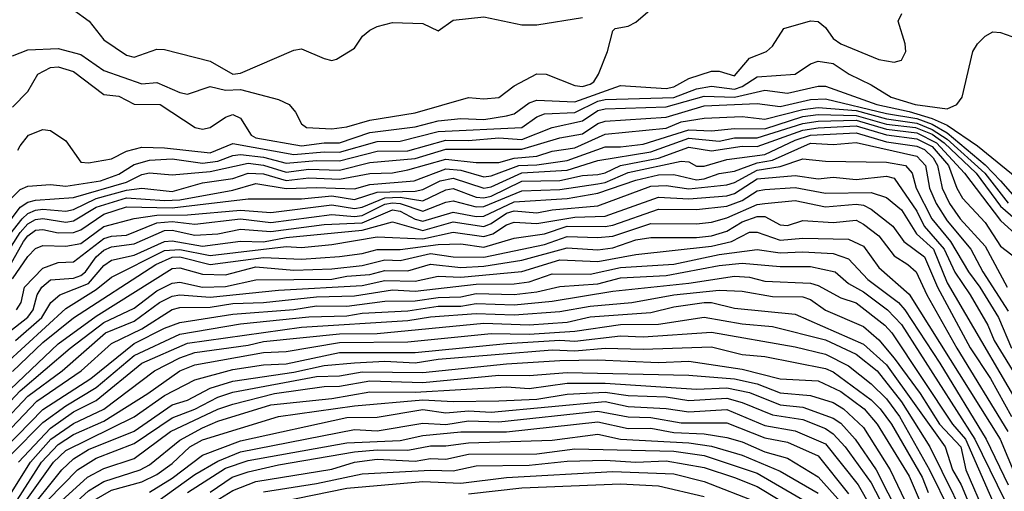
# Model space of a CAD drawing. Header units: metres. Extents: x -51132 to -49532, y -231222 to -229437.
# Tile 632 of 656: x -49701 to -49636, y -230152 to -230121. Entities that reach past the tile are written whole.
import ezdxf

# ---------------------------------------------------------------- set-up
doc = ezdxf.new("R2010")
doc.units = ezdxf.units.M
for name, color, linetype in [('CONTOUR_HALF', 8, 'Continuous'), ('CONTOUR_INDEX', 1, 'Continuous'), ('CONTOUR_INTER', 3, 'Continuous')]:
    doc.layers.add(name, color=color, linetype=linetype)

msp = doc.modelspace()

# ---------------------------------------------------------------- linework, layer by layer
at = {"layer": 'CONTOUR_HALF'}
for points, elevation in [([(-49701.58, -230126.432), (-49700.58, -230125.402), (-49699.919, -230124.259), (-49699.08, -230123.807), (-49698.58, -230123.761), (-49697.58, -230124.075), (-49695.58, -230125.595), (-49694.58, -230125.71), (-49693.58, -230126.216), (-49691.859, -230126.259), (-49689.576, -230127.759), (-49689.08, -230127.88), (-49688.58, -230127.768), (-49687.58, -230127.088), (-49687.08, -230126.913), (-49686.58, -230127.142), (-49685.884, -230128.259), (-49685.58, -230128.436), (-49682.58, -230128.977), (-49681.08, -230128.766), (-49680.08, -230128.768), (-49678.08, -230128.096), (-49675.08, -230127.721), (-49673.58, -230127.315), (-49672.08, -230127.16), (-49670.58, -230127.224), (-49669.08, -230126.99), (-49668.58, -230126.866), (-49667.58, -230126.14), (-49667.08, -230125.969), (-49664.58, -230126.064), (-49661.58, -230125.004), (-49658.58, -230125.202), (-49658.08, -230125.077), (-49657.08, -230124.529), (-49655.58, -230124.065), (-49655.08, -230124.05), (-49654.08, -230124.353), (-49653.08, -230123.206), (-49651.977, -230122.759), (-49651.58, -230122.418), (-49650.822, -230121.259), (-49649.08, -230120.74), (-49648.58, -230120.782), (-49648.08, -230121.182), (-49647.58, -230121.91), (-49647.08, -230122.264), (-49644.58, -230123.289), (-49643.58, -230123.469), (-49643.08, -230123.344), (-49642.808, -230122.759), (-49642.84, -230122.259), (-49643.316, -230120.759), (-49643.06, -230120.259)], 27.5), ([(-49697.58, -230120.025), (-49696.536, -230120.759), (-49695.58, -230122.003), (-49694.08, -230123.012), (-49693.58, -230123.135), (-49692.08, -230122.618), (-49691.58, -230122.631), (-49688.58, -230123.404), (-49687.08, -230124.245), (-49686.58, -230124.181), (-49683.08, -230122.685), (-49682.58, -230122.592), (-49681.08, -230123.22), (-49680.58, -230123.353), (-49680.269, -230123.259), (-49679.08, -230122.555), (-49678.553, -230121.759), (-49678.08, -230121.364), (-49677.58, -230121.109), (-49676.58, -230120.867), (-49674.58, -230120.93), (-49673.58, -230121.404), (-49672.58, -230120.707), (-49670.58, -230120.481), (-49668.08, -230121.02), (-49667.08, -230121.017), (-49664.08, -230120.526)], 26.5), ([(-49702.08, -230132.854), (-49701.08, -230131.848), (-49700.58, -230131.622), (-49699.08, -230131.512), (-49698.08, -230131.619), (-49695.806, -230131.259), (-49694.58, -230130.839), (-49693.58, -230130.196), (-49692.58, -230129.899), (-49691.08, -230129.83), (-49689.08, -230130.112), (-49688.08, -230129.974), (-49687.08, -230129.595), (-49686.58, -230129.532), (-49685.08, -230129.703), (-49683.58, -230130.095), (-49681.58, -230129.929), (-49680.08, -230129.962), (-49677.58, -230129.319), (-49675.58, -230129.297), (-49673.08, -230128.594), (-49671.58, -230128.613), (-49669.58, -230128.433), (-49668.08, -230128.558), (-49666.08, -230127.758), (-49664.08, -230127.313), (-49663.08, -230126.641), (-49662.58, -230126.524), (-49658.58, -230126.406), (-49656.08, -230125.699), (-49654.08, -230125.756), (-49652.08, -230125.308), (-49650.58, -230125.514), (-49648.58, -230125.036), (-49648.08, -230125.05), (-49644.703, -230126.259), (-49642.58, -230126.702), (-49641.08, -230127.164), (-49640.08, -230127.612), (-49638.08, -230128.959), (-49635.255, -230131.259)], 28.5), ([(-49703.08, -230136.435), (-49700.956, -230133.759), (-49700.58, -230133.414), (-49700.08, -230133.186), (-49699.58, -230133.126), (-49698.08, -230133.272), (-49697.58, -230133.157), (-49696.08, -230132.428), (-49694.08, -230131.892), (-49693.08, -230131.744), (-49691.08, -230131.961), (-49689.08, -230131.401), (-49687.08, -230131.112), (-49686.08, -230130.753), (-49685.08, -230130.797), (-49683.58, -230131.243), (-49682.08, -230131.077), (-49680.08, -230131.16), (-49678.08, -230130.791), (-49676.58, -230130.737), (-49675.58, -230130.55), (-49673.08, -230129.832), (-49671.08, -230130.059), (-49669.58, -230130.053), (-49668.58, -230129.775), (-49667.08, -230129.65), (-49666.08, -230129.324), (-49664.58, -230129.098), (-49662.58, -230128.208), (-49658.58, -230127.799), (-49657.58, -230127.397), (-49656.08, -230127.156), (-49653.58, -230127.032), (-49652.08, -230127.211), (-49649.58, -230126.567), (-49648.58, -230126.441), (-49646.08, -230126.646), (-49644.08, -230127.2), (-49642.08, -230127.484), (-49641.08, -230127.889), (-49640.08, -230128.519), (-49637.607, -230130.759), (-49636.08, -230132.74)], 29.5), ([(-49702.58, -230138.27), (-49700.859, -230135.259), (-49700.58, -230134.876), (-49700.08, -230134.519), (-49699.58, -230134.465), (-49698.58, -230134.691), (-49697.58, -230134.662), (-49697.08, -230134.489), (-49695.58, -230133.458), (-49694.08, -230132.985), (-49691.08, -230133.042), (-49686.08, -230132.449), (-49682.58, -230132.452), (-49680.58, -230132.263), (-49679.08, -230132.485), (-49677.58, -230132.01), (-49675.08, -230131.949), (-49674.58, -230131.84), (-49673.446, -230131.259), (-49672.58, -230131.103), (-49670.58, -230131.76), (-49670.08, -230131.669), (-49668.08, -230130.733), (-49665.08, -230130.563), (-49663.08, -230129.938), (-49659.58, -230129.37), (-49657.08, -230128.465), (-49655.08, -230128.65), (-49654.08, -230128.445), (-49652.58, -230128.435), (-49649.58, -230127.497), (-49648.58, -230127.354), (-49646.08, -230127.278), (-49644.08, -230127.877), (-49642.08, -230128.108), (-49640.787, -230128.759), (-49638.934, -230130.759), (-49636.58, -230133.867), (-49635.08, -230135.24)], 30.5), ([(-49701.328, -230139.759), (-49701.022, -230139.259), (-49700.796, -230138.259), (-49699.58, -230137.018), (-49698.58, -230136.637), (-49697.58, -230136.584), (-49695.58, -230135.065), (-49695.08, -230134.903), (-49694.08, -230134.844), (-49692.08, -230134.032), (-49691.08, -230133.949), (-49689.58, -230134.113), (-49686.58, -230133.762), (-49684.58, -230134.001), (-49680.58, -230133.473), (-49679.08, -230133.609), (-49678.58, -230133.545), (-49677.08, -230132.792), (-49676.58, -230132.708), (-49676.08, -230132.755), (-49674.58, -230133.264), (-49673.08, -230132.664), (-49672.58, -230132.584), (-49671.08, -230132.984), (-49670.58, -230132.962), (-49668.08, -230131.915), (-49665.58, -230131.833), (-49663.08, -230131.466), (-49662.58, -230131.372), (-49661.08, -230130.711), (-49657.58, -230129.971), (-49657.08, -230130.017), (-49656.58, -230130.306), (-49656.08, -230130.313), (-49654.58, -230129.874), (-49652.08, -230129.528), (-49650.08, -230128.598), (-49649.08, -230128.27), (-49646.08, -230128.101), (-49644.08, -230128.697), (-49642.08, -230128.983), (-49641.58, -230129.217), (-49641.015, -230129.759), (-49640.73, -230130.259), (-49640.416, -230131.759), (-49639.924, -230132.759), (-49639.222, -230133.759), (-49637.58, -230135.554), (-49636.129, -230138.259)], 31.5), ([(-49701.383, -230141.759), (-49699.66, -230140.259), (-49699.066, -230139.259), (-49698.476, -230138.759), (-49696.58, -230138.013), (-49695.58, -230136.839), (-49695.08, -230136.48), (-49693.58, -230136.165), (-49691.58, -230135.264), (-49691.08, -230135.205), (-49689.08, -230135.564), (-49686.58, -230135.243), (-49685.08, -230135.276), (-49683.58, -230134.996), (-49678.58, -230134.51), (-49676.58, -230133.969), (-49674.58, -230134.541), (-49672.58, -230133.965), (-49670.58, -230134.261), (-49670.08, -230134.075), (-49669.08, -230133.398), (-49668.58, -230133.243), (-49667.08, -230133.367), (-49666.08, -230133.17), (-49663.08, -230132.902), (-49659.58, -230131.625), (-49658.58, -230131.572), (-49657.08, -230131.787), (-49654.58, -230131.531), (-49654.08, -230131.379), (-49652.58, -230130.565), (-49651.08, -230130.329), (-49649.58, -230129.81), (-49648.08, -230129.969), (-49644.08, -230130.042), (-49642.821, -230130.259), (-49642.376, -230130.759), (-49642.133, -230131.759), (-49641.085, -230133.759), (-49639.858, -230135.259), (-49638.689, -230137.259), (-49637.927, -230138.259), (-49636.709, -230140.259), (-49635.857, -230142.259)], 32.5), ([(-49701.58, -230143.798), (-49699.58, -230141.89), (-49697.58, -230140.268), (-49692.161, -230136.759), (-49691.08, -230136.279), (-49690.58, -230136.275), (-49688.58, -230136.761), (-49685.08, -230136.312), (-49682.58, -230136.421), (-49680.08, -230136.237), (-49678.58, -230136.056), (-49677.58, -230135.782), (-49676.08, -230135.788), (-49673.58, -230135.458), (-49672.08, -230135.405), (-49670.58, -230135.628), (-49668.58, -230135.046), (-49666.58, -230134.743), (-49665.08, -230134.239), (-49662.58, -230134.268), (-49662.08, -230134.175), (-49659.08, -230133.14), (-49656.58, -230133.147), (-49654.58, -230132.931), (-49653.58, -230132.563), (-49652.58, -230131.924), (-49652.08, -230131.847), (-49650.08, -230131.714), (-49648.08, -230132.069), (-49645.08, -230132.038), (-49644.08, -230132.363), (-49643.08, -230133.182), (-49642.098, -230134.759), (-49640.992, -230135.759), (-49640.08, -230137.965), (-49634.369, -230147.759)], 33.5), ([(-49702.693, -230146.759), (-49701.08, -230145.085), (-49697.787, -230142.259), (-49695.58, -230140.583), (-49693.58, -230139.65), (-49692.08, -230138.503), (-49691.08, -230138), (-49690.58, -230137.94), (-49689.08, -230138.25), (-49687.58, -230138.217), (-49685.58, -230137.781), (-49680.58, -230137.737), (-49679.58, -230137.53), (-49678.08, -230137.427), (-49677.08, -230137.154), (-49675.58, -230137.181), (-49674.08, -230136.752), (-49672.08, -230136.964), (-49670.58, -230136.87), (-49668.08, -230136.48), (-49665.08, -230135.675), (-49663.08, -230135.806), (-49662.08, -230135.681), (-49660.58, -230135.149), (-49659.58, -230134.986), (-49656.58, -230134.991), (-49655.58, -230134.882), (-49654.58, -230134.569), (-49653.58, -230133.974), (-49652.58, -230133.605), (-49652.08, -230133.613), (-49651.08, -230134.17), (-49650.58, -230134.213), (-49649.58, -230133.877), (-49647.58, -230134.016), (-49646.08, -230133.864), (-49645.58, -230134.106), (-49644.58, -230134.889), (-49643.58, -230136.206), (-49642.669, -230136.759), (-49642.129, -230137.259), (-49641.422, -230138.759), (-49639.443, -230142.259), (-49636.096, -230147.759)], 34.5), ([(-49702.08, -230147.973), (-49699.979, -230145.759), (-49697.062, -230143.759), (-49695.08, -230141.971), (-49693.08, -230141.001), (-49691.08, -230139.726), (-49690.58, -230139.596), (-49688.58, -230139.577), (-49687.08, -230139.337), (-49685.08, -230139.261), (-49681.58, -230138.902), (-49679.08, -230138.82), (-49676.58, -230138.445), (-49675.08, -230138.533), (-49671.08, -230138.061), (-49668.58, -230138.035), (-49667.58, -230137.904), (-49666.08, -230137.392), (-49663.58, -230137.405), (-49661.58, -230136.956), (-49658.08, -230136.741), (-49655.08, -230136.12), (-49652.58, -230135.772), (-49651.08, -230136.008), (-49649.58, -230135.941), (-49647.58, -230136.048), (-49646.58, -230136.395), (-49645.314, -230137.759), (-49643.29, -230139.259), (-49642.862, -230139.759), (-49640.565, -230143.259), (-49637.518, -230148.259), (-49636.08, -230151.261)], 35.5), ([(-49701.664, -230149.259), (-49699.58, -230147.159), (-49698.08, -230146.067), (-49696.08, -230144.847), (-49693.58, -230142.749), (-49690.58, -230141.345), (-49686.58, -230140.668), (-49682.08, -230140.202), (-49679.58, -230140.148), (-49678.58, -230139.962), (-49675.58, -230139.825), (-49673.58, -230139.512), (-49672.08, -230139.5), (-49671.08, -230139.338), (-49668.58, -230139.41), (-49666.08, -230139.183), (-49662.08, -230138.528), (-49657.08, -230137.996), (-49654.08, -230137.528), (-49653.08, -230137.61), (-49652.08, -230137.86), (-49649.08, -230138.007), (-49648.58, -230138.144), (-49647.08, -230138.954), (-49646.08, -230139.297), (-49644.183, -230140.759), (-49643.731, -230141.259), (-49639.743, -230147.259), (-49638.875, -230148.259), (-49636.46, -230153.759)], 36.5), ([(-49701.642, -230151.759), (-49700.391, -230149.759), (-49699.056, -230148.259), (-49697.58, -230147.218), (-49695.58, -230146.271), (-49692.246, -230143.759), (-49690.58, -230142.906), (-49689.58, -230142.551), (-49686.08, -230142.073), (-49685.08, -230141.832), (-49680.08, -230141.325), (-49677.58, -230141.299), (-49670.58, -230140.617), (-49667.58, -230140.74), (-49665.08, -230140.555), (-49663.58, -230140.199), (-49659.58, -230139.916), (-49658.08, -230139.545), (-49656.08, -230139.263), (-49655.58, -230139.265), (-49654.08, -230139.631), (-49650.08, -230140.031), (-49645.58, -230142.007), (-49644.08, -230143.376), (-49640.222, -230148.759), (-49639.722, -230150.259), (-49639.168, -230151.259), (-49638.325, -230153.259)], 37.5), ([(-49701.08, -230152.837), (-49698.882, -230149.759), (-49698.08, -230149.003), (-49693.58, -230146.779), (-49691.58, -230145.382), (-49689.58, -230144.36), (-49687.08, -230143.672), (-49685.08, -230143.356), (-49683.58, -230143.295), (-49680.08, -230142.545), (-49675.08, -230142.549), (-49669.08, -230141.97), (-49665.58, -230141.75), (-49664.58, -230141.801), (-49661.58, -230141.452), (-49660.08, -230141.514), (-49655.58, -230141.207), (-49650.08, -230142.186), (-49648.08, -230142.655), (-49646.58, -230143.424), (-49645.08, -230144.609), (-49644.08, -230145.6), (-49643.223, -230146.759), (-49641.244, -230150.259), (-49638.58, -230155.715)], 38.5), ([(-49699.268, -230152.259), (-49697.299, -230150.259), (-49696.08, -230149.5), (-49693.58, -230148.548), (-49691.08, -230146.841), (-49689.58, -230146.277), (-49688.08, -230145.489), (-49687.08, -230145.164), (-49681.58, -230144.142), (-49680.08, -230144.082), (-49678.58, -230143.831), (-49674.58, -230143.86), (-49669.08, -230143.296), (-49665.58, -230143.078), (-49663.08, -230143.043), (-49659.08, -230143.211), (-49657.08, -230143.118), (-49653.58, -230143.65), (-49651.08, -230144.277), (-49648.58, -230144.414), (-49647.08, -230145.124), (-49645.536, -230146.259), (-49644.69, -230147.259), (-49642.58, -230150.696), (-49641.04, -230154.259)], 39.5), ([(-49699.08, -230153.938), (-49696.58, -230151.643), (-49695.58, -230151.045), (-49693.195, -230150.259), (-49692.58, -230149.939), (-49690.58, -230148.316), (-49689.08, -230147.499), (-49688.08, -230147.075), (-49684.58, -230145.991), (-49680.58, -230145.588), (-49678.08, -230145.14), (-49675.08, -230145.161), (-49669.08, -230144.818), (-49667.58, -230144.913), (-49665.08, -230144.571), (-49662.58, -230144.563), (-49656.58, -230144.966), (-49654.58, -230144.877), (-49653.08, -230145.19), (-49651.08, -230145.985), (-49649.58, -230146.146), (-49647.58, -230146.863), (-49647.08, -230147.209), (-49646.147, -230148.259), (-49644.746, -230150.259), (-49642.485, -230154.759)], 40.5), ([(-49692.58, -230151.73), (-49691.08, -230150.822), (-49689.08, -230149.311), (-49686.58, -230148.355), (-49679.58, -230146.827), (-49677.58, -230146.808), (-49674.58, -230146.292), (-49673.08, -230146.511), (-49671.58, -230146.382), (-49670.08, -230146.474), (-49662.58, -230145.783), (-49661.08, -230146.104), (-49658.58, -230146.229), (-49657.08, -230146.46), (-49654.58, -230146.296), (-49652.08, -230147.353), (-49650.08, -230147.701), (-49648.08, -230148.571), (-49645.933, -230151.259), (-49644.236, -230154.259)], 41.5), ([(-49690.08, -230151.762), (-49687.58, -230150.168), (-49686.08, -230149.655), (-49679.58, -230148.49), (-49676.08, -230148.347), (-49674.58, -230148.01), (-49672.08, -230147.779), (-49669.08, -230147.779), (-49663.08, -230147.115), (-49661.08, -230147.553), (-49659.58, -230147.54), (-49658.08, -230147.823), (-49656.08, -230147.905), (-49654.58, -230148.133), (-49653.58, -230148.421), (-49652.08, -230149.083), (-49650.58, -230149.504), (-49648.58, -230150.738), (-49647.08, -230152.403)], 42.5), ([(-49689.08, -230152.855), (-49687.08, -230151.631), (-49685.58, -230151.031), (-49680.58, -230150.216), (-49679.08, -230149.763), (-49677.58, -230149.574), (-49675.08, -230149.696), (-49674.08, -230149.531), (-49673.08, -230149.571), (-49671.58, -230149.232), (-49667.08, -230149.215), (-49664.58, -230148.885), (-49658.08, -230149.044), (-49656.08, -230149.318), (-49652.58, -230150.499), (-49649.08, -230152.526)], 43.5), ([(-49685.08, -230152.587), (-49679.58, -230151.485), (-49674.58, -230151.043), (-49672.08, -230151.157), (-49669.08, -230150.763), (-49662.08, -230150.372), (-49658.08, -230150.543), (-49656.08, -230151.047), (-49652.58, -230152.387)], 44.5)]:
    msp.add_lwpolyline(points, dxfattribs=dict(at, elevation=elevation))
at = {"layer": 'CONTOUR_INDEX'}
for points, elevation in [([(-49703.08, -230137.768), (-49701.08, -230134.658), (-49700.58, -230134.097), (-49700.08, -230133.805), (-49699.58, -230133.741), (-49698.08, -230133.98), (-49697.58, -230133.892), (-49696.08, -230133.009), (-49694.08, -230132.391), (-49691.58, -230132.561), (-49690.58, -230132.506), (-49687.08, -230131.891), (-49685.58, -230131.449), (-49683.58, -230131.774), (-49681.58, -230131.699), (-49679.08, -230131.788), (-49678.08, -230131.504), (-49675.162, -230131.259), (-49673.08, -230130.488), (-49672.08, -230130.571), (-49670.58, -230131.007), (-49670.08, -230130.943), (-49668.276, -230130.259), (-49667.08, -230130.226), (-49665.08, -230129.92), (-49662.58, -230129.031), (-49661.58, -230129.041), (-49660.08, -230128.846), (-49657.08, -230127.912), (-49655.58, -230127.979), (-49654.08, -230127.828), (-49652.08, -230127.841), (-49649.58, -230127.047), (-49648.58, -230126.914), (-49646.08, -230126.966), (-49644.08, -230127.535), (-49642.16, -230127.759), (-49641.08, -230128.204), (-49640.271, -230128.759), (-49638.183, -230130.759), (-49636.58, -230132.924), (-49635.58, -230133.78)], 30), ([(-49702.314, -230147.259), (-49700.58, -230145.42), (-49698.312, -230143.759), (-49695.462, -230141.259), (-49693.58, -230140.484), (-49691.912, -230139.259), (-49691.08, -230138.851), (-49690.58, -230138.768), (-49688.58, -230138.917), (-49684.08, -230138.449), (-49678.58, -230138.152), (-49677.08, -230137.826), (-49675.08, -230137.855), (-49673.58, -230137.541), (-49672.08, -230137.591), (-49668.08, -230137.239), (-49665.58, -230136.458), (-49663.08, -230136.579), (-49660.58, -230136.101), (-49655.58, -230135.566), (-49654.279, -230135.259), (-49653.08, -230134.649), (-49652.58, -230134.637), (-49651.08, -230135.162), (-49649.58, -230135.047), (-49646.58, -230135.094), (-49645.58, -230135.571), (-49644.58, -230136.965), (-49642.58, -230138.721), (-49636.588, -230148.259), (-49635.58, -230150.664)], 35), ([(-49699.08, -230152.956), (-49696.651, -230150.759), (-49695.58, -230150.174), (-49693.58, -230149.523), (-49691.179, -230147.759), (-49688.08, -230146.27), (-49687.08, -230145.946), (-49684.354, -230145.259), (-49681.08, -230144.79), (-49680.08, -230144.776), (-49678.08, -230144.419), (-49674.58, -230144.537), (-49669.58, -230144.039), (-49667.58, -230144.06), (-49665.08, -230143.864), (-49657.08, -230144.052), (-49654.08, -230144.291), (-49652.58, -230144.615), (-49651.08, -230145.201), (-49649.08, -230145.377), (-49647.58, -230145.847), (-49646.908, -230146.259), (-49645.58, -230147.495), (-49643.839, -230150.259), (-49641.681, -230154.759)], 40), ([(-49671.58, -230151.858), (-49668.08, -230151.445), (-49661.58, -230151.183), (-49659.08, -230151.327), (-49656.08, -230152.031)], 45)]:
    msp.add_lwpolyline(points, dxfattribs=dict(at, elevation=elevation))
at = {"layer": 'CONTOUR_INTER'}
for points, elevation in [([(-49701.58, -230123.052), (-49700.58, -230122.66), (-49698.58, -230122.577), (-49697.08, -230122.966), (-49695.58, -230124.008), (-49693.08, -230124.899), (-49692.08, -230124.794), (-49690.58, -230125.463), (-49690.08, -230125.559), (-49688.58, -230125.066), (-49687.58, -230125.307), (-49686.58, -230125.27), (-49684.08, -230125.916), (-49683.389, -230126.259), (-49682.955, -230126.759), (-49682.58, -230127.51), (-49682.247, -230127.759), (-49680.58, -230127.848), (-49679.58, -230127.721), (-49678.08, -230127.28), (-49675.08, -230126.791), (-49671.58, -230125.779), (-49670.58, -230125.875), (-49669.58, -230125.779), (-49668.58, -230125.015), (-49667.08, -230124.231), (-49666.475, -230124.259), (-49664.58, -230125.001), (-49664.08, -230125.07), (-49663.58, -230124.907), (-49663.341, -230124.759), (-49663.031, -230124.259), (-49662.44, -230122.759), (-49662.08, -230121.406), (-49661.933, -230121.259), (-49661.08, -230121.099), (-49660.58, -230120.84), (-49659.318, -230119.759)], 27), ([(-49701.229, -230129.259), (-49701.08, -230128.967), (-49700.534, -230128.259), (-49699.58, -230127.898), (-49699.08, -230127.966), (-49698.08, -230128.632), (-49697.08, -230130.047), (-49696.58, -230130.083), (-49695.08, -230129.815), (-49694.08, -230129.318), (-49693.08, -230129.06), (-49691.58, -230129.095), (-49688.58, -230129.433), (-49687.08, -230128.82), (-49683.08, -230129.543), (-49681.08, -230129.355), (-49680.08, -230129.391), (-49677.58, -230128.682), (-49676.08, -230128.662), (-49673.58, -230128.014), (-49668.08, -230127.758), (-49667.08, -230127.063), (-49666.58, -230126.859), (-49664.58, -230126.772), (-49663.08, -230126.023), (-49662.58, -230125.915), (-49658.08, -230125.781), (-49656.58, -230125.216), (-49655.58, -230125.038), (-49654.08, -230125.239), (-49653.58, -230125.062), (-49652.58, -230124.43), (-49650.08, -230124.258), (-49649.08, -230123.571), (-49648.58, -230123.404), (-49647.58, -230123.554), (-49646.525, -230124.259), (-49645.08, -230124.947), (-49643.769, -230125.759), (-49642.191, -230126.259), (-49640.08, -230126.527), (-49639.455, -230126.259), (-49639.086, -230125.759), (-49638.393, -230122.759), (-49638.093, -230122.259), (-49637.581, -230121.759), (-49637.08, -230121.475), (-49636.58, -230121.506), (-49635.08, -230122.032)], 28), ([(-49702.08, -230134.36), (-49701.08, -230133.006), (-49700.58, -230132.669), (-49700.08, -230132.533), (-49697.58, -230132.356), (-49694.08, -230131.346), (-49693.08, -230130.857), (-49692.58, -230130.747), (-49691.08, -230130.867), (-49688.58, -230130.658), (-49686.08, -230130.104), (-49685.08, -230130.229), (-49683.58, -230130.687), (-49682.08, -230130.496), (-49680.08, -230130.569), (-49678.08, -230130.068), (-49675.08, -230129.802), (-49673.08, -230129.191), (-49668.08, -230129.185), (-49665.58, -230128.444), (-49664.08, -230128.168), (-49663.08, -230127.505), (-49662.58, -230127.355), (-49658.58, -230127.091), (-49656.08, -230126.333), (-49652.58, -230126.184), (-49651.08, -230126.37), (-49649.08, -230125.924), (-49648.08, -230125.876), (-49644.08, -230126.847), (-49642.08, -230127.179), (-49641.08, -230127.552), (-49640.08, -230128.105), (-49637.58, -230130.209), (-49636.565, -230131.259), (-49634.372, -230133.759)], 29), ([(-49701.58, -230137.718), (-49700.58, -230136.243), (-49700.08, -230135.721), (-49699.58, -230135.527), (-49698.08, -230135.558), (-49697.08, -230135.387), (-49695.58, -230134.264), (-49693.58, -230133.737), (-49692.08, -230133.515), (-49690.08, -230133.503), (-49686.58, -230133.187), (-49684.58, -230133.354), (-49680.58, -230132.856), (-49679.08, -230133.093), (-49678.58, -230133.003), (-49677.08, -230132.375), (-49676.08, -230132.342), (-49674.58, -230132.579), (-49673.08, -230131.85), (-49672.58, -230131.779), (-49671.08, -230132.34), (-49670.58, -230132.375), (-49670.08, -230132.286), (-49668.08, -230131.299), (-49665.58, -230131.247), (-49664.08, -230130.912), (-49663.08, -230130.843), (-49662.58, -230130.734), (-49661.58, -230130.249), (-49659.08, -230129.787), (-49657.08, -230129.058), (-49655.58, -230129.288), (-49653.58, -230128.997), (-49652.58, -230129.017), (-49649.58, -230127.938), (-49648.58, -230127.785), (-49646.08, -230127.643), (-49644.08, -230128.241), (-49642.08, -230128.495), (-49641.08, -230129.016), (-49640.002, -230130.259), (-49639.453, -230131.759), (-49639.08, -230132.417), (-49637.58, -230134.009), (-49636.58, -230135.562), (-49635.08, -230136.709)], 31), ([(-49701.896, -230141.259), (-49700.58, -230140.222), (-49700.23, -230139.759), (-49699.962, -230138.759), (-49699.664, -230138.259), (-49699.08, -230137.772), (-49697.58, -230137.657), (-49697.08, -230137.498), (-49696.776, -230137.259), (-49696.083, -230136.259), (-49695.58, -230135.834), (-49695.08, -230135.602), (-49693.58, -230135.41), (-49691.58, -230134.527), (-49691.08, -230134.522), (-49689.58, -230134.85), (-49688.08, -230134.743), (-49686.58, -230134.435), (-49684.58, -230134.602), (-49681.08, -230134.141), (-49678.58, -230134.026), (-49676.58, -230133.183), (-49676.08, -230133.259), (-49675.08, -230133.791), (-49674.58, -230133.925), (-49672.58, -230133.333), (-49671.08, -230133.621), (-49670.58, -230133.596), (-49668.58, -230132.639), (-49665.08, -230132.424), (-49663.08, -230132.077), (-49660.58, -230131.224), (-49659.08, -230130.882), (-49658.08, -230130.861), (-49656.58, -230131.202), (-49656.08, -230131.131), (-49655.08, -230130.776), (-49654.08, -230130.623), (-49652.58, -230130.085), (-49651.58, -230129.912), (-49649.08, -230128.795), (-49647.58, -230128.877), (-49646.08, -230128.755), (-49642.08, -230129.644), (-49641.508, -230130.259), (-49641.243, -230131.759), (-49640.8, -230132.759), (-49640.08, -230133.907), (-49638.521, -230135.759), (-49637.73, -230137.259), (-49636.08, -230139.838)], 32), ([(-49702.08, -230143.341), (-49698.08, -230139.671), (-49696.08, -230138.414), (-49695.08, -230137.594), (-49691.58, -230135.855), (-49690.58, -230135.787), (-49688.58, -230136.172), (-49683.58, -230135.589), (-49682.58, -230135.648), (-49680.58, -230135.458), (-49677.58, -230134.951), (-49674.58, -230135.081), (-49672.58, -230134.635), (-49670.58, -230134.929), (-49669.982, -230134.759), (-49669.08, -230134.162), (-49668.58, -230133.984), (-49667.08, -230134.076), (-49664.58, -230133.648), (-49662.58, -230133.581), (-49659.08, -230132.333), (-49657.08, -230132.449), (-49654.58, -230132.264), (-49654.08, -230132.101), (-49652.58, -230131.129), (-49650.08, -230130.911), (-49648.58, -230131.146), (-49647.58, -230131.024), (-49646.08, -230131.187), (-49644.08, -230130.969), (-49643.58, -230131.082), (-49642.083, -230133.259), (-49641.59, -230134.259), (-49640.271, -230135.759), (-49639.58, -230137.273), (-49638.572, -230138.759), (-49637.401, -230140.759), (-49636.985, -230141.759), (-49633.62, -230147.259)], 33), ([(-49703.08, -230146.243), (-49698.58, -230141.976), (-49696.08, -230140.17), (-49691.08, -230137.038), (-49690.58, -230136.982), (-49689.08, -230137.414), (-49687.58, -230137.452), (-49685.58, -230136.923), (-49683.08, -230137.141), (-49680.58, -230137.044), (-49678.58, -230136.828), (-49677.08, -230136.469), (-49676.08, -230136.498), (-49674.08, -230136.052), (-49672.58, -230136.256), (-49670.58, -230136.285), (-49666.58, -230135.464), (-49665.08, -230134.918), (-49663.08, -230134.993), (-49662.08, -230134.897), (-49659.58, -230134.074), (-49656.58, -230134.103), (-49655.58, -230133.991), (-49654.58, -230133.703), (-49652.58, -230132.833), (-49652.08, -230132.75), (-49650.08, -230132.569), (-49648.08, -230132.98), (-49646.08, -230132.798), (-49645.58, -230132.864), (-49645.08, -230133.13), (-49643.66, -230134.259), (-49642.928, -230135.259), (-49641.566, -230136.259), (-49640.728, -230138.259), (-49638.58, -230142.244), (-49637.237, -230144.259), (-49635.841, -230146.759)], 34), ([(-49702.08, -230148.864), (-49699.58, -230146.294), (-49696.44, -230144.259), (-49693.58, -230141.967), (-49691.58, -230140.951), (-49690.58, -230140.59), (-49687.08, -230140.034), (-49683.08, -230139.724), (-49681.58, -230139.497), (-49679.58, -230139.518), (-49677.08, -230139.175), (-49675.08, -230139.165), (-49673.58, -230138.935), (-49672.08, -230138.898), (-49671.08, -230138.674), (-49668.58, -230138.742), (-49667.08, -230138.566), (-49665.58, -230138.213), (-49663.08, -230138.045), (-49661.58, -230137.639), (-49658.58, -230137.495), (-49655.08, -230136.824), (-49653.58, -230136.69), (-49651.08, -230136.894), (-49649.08, -230136.911), (-49647.453, -230137.259), (-49646.58, -230138.02), (-49645.58, -230138.563), (-49644.014, -230139.759), (-49643.08, -230140.707), (-49638.269, -230148.259), (-49635.326, -230154.259)], 36), ([(-49701.192, -230149.759), (-49699.08, -230147.534), (-49697.58, -230146.466), (-49696.08, -230145.718), (-49693.08, -230143.251), (-49690.08, -230141.941), (-49682.58, -230140.888), (-49675.58, -230140.444), (-49674.08, -230140.207), (-49671.08, -230139.991), (-49668.58, -230140.084), (-49665.58, -230139.859), (-49663.58, -230139.508), (-49660.827, -230139.259), (-49658.08, -230138.76), (-49655.08, -230138.452), (-49653.58, -230138.521), (-49651.58, -230138.876), (-49649.58, -230138.899), (-49649.08, -230139.069), (-49648.08, -230139.774), (-49645.58, -230140.855), (-49644.58, -230141.73), (-49643.58, -230142.934), (-49641.863, -230145.259), (-49640.578, -230147.259), (-49639.18, -230148.759), (-49638.856, -230150.259), (-49637.57, -230153.259)], 37), ([(-49701.289, -230152.259), (-49699.676, -230149.759), (-49698.58, -230148.599), (-49697.58, -230147.957), (-49695.58, -230147.076), (-49692.687, -230145.259), (-49690.57, -230143.759), (-49689.58, -230143.359), (-49685.08, -230142.565), (-49683.58, -230142.486), (-49680.08, -230141.898), (-49675.58, -230141.852), (-49670.08, -230141.297), (-49667.58, -230141.357), (-49664.58, -230141.162), (-49661.58, -230140.715), (-49659.08, -230140.688), (-49656.08, -230140.222), (-49653.58, -230140.668), (-49651.58, -230140.838), (-49648.08, -230141.728), (-49646.08, -230142.672), (-49644.687, -230143.759), (-49643.08, -230145.803), (-49641.219, -230148.759), (-49638.08, -230155.112)], 38), ([(-49700.733, -230153.259), (-49698.345, -230150.259), (-49697.58, -230149.544), (-49696.58, -230148.938), (-49693.58, -230147.717), (-49691.08, -230146.002), (-49690.08, -230145.695), (-49688.58, -230144.909), (-49687.08, -230144.447), (-49683.08, -230143.856), (-49681.08, -230143.417), (-49679.08, -230143.241), (-49677.08, -230143.13), (-49675.08, -230143.229), (-49673.58, -230143.002), (-49666.08, -230142.38), (-49664.58, -230142.445), (-49662.58, -230142.279), (-49660.08, -230142.338), (-49655.58, -230142.186), (-49653.58, -230142.684), (-49652.08, -230142.823), (-49648.08, -230143.596), (-49647.58, -230143.827), (-49645.08, -230145.676), (-49644.483, -230146.259), (-49643.752, -230147.259), (-49641.722, -230150.759), (-49641.338, -230151.759)], 39), ([(-49696.22, -230152.259), (-49695.08, -230151.616), (-49693.08, -230151.048), (-49692.08, -230150.568), (-49691.08, -230149.85), (-49689.908, -230148.759), (-49689.08, -230148.291), (-49684.08, -230146.768), (-49679.08, -230146.058), (-49674.58, -230145.678), (-49672.58, -230145.78), (-49669.58, -230145.731), (-49667.08, -230145.62), (-49665.08, -230145.286), (-49662.58, -230145.17), (-49661.08, -230145.391), (-49658.58, -230145.48), (-49657.08, -230145.715), (-49654.58, -230145.568), (-49653.58, -230145.838), (-49651.58, -230146.66), (-49649.58, -230146.965), (-49648.08, -230147.561), (-49647.58, -230147.897), (-49646.804, -230148.759), (-49645.08, -230151.135), (-49640.86, -230159.259)], 41), ([(-49692.08, -230152.369), (-49689.58, -230150.566), (-49688.08, -230149.692), (-49686.58, -230149.078), (-49679.08, -230147.621), (-49677.58, -230147.711), (-49674.58, -230147.202), (-49673.08, -230147.28), (-49671.58, -230147.057), (-49669.58, -230147.114), (-49663.08, -230146.406), (-49661.08, -230146.78), (-49659.58, -230146.825), (-49657.58, -230147.188), (-49654.58, -230147.174), (-49652.08, -230148.161), (-49650.58, -230148.444), (-49648.58, -230149.356), (-49646.58, -230151.84)], 42), ([(-49688.58, -230151.741), (-49687.124, -230150.759), (-49686.08, -230150.408), (-49684.08, -230149.945), (-49679.08, -230149.089), (-49677.58, -230148.948), (-49675.58, -230148.987), (-49674.08, -230148.691), (-49673.08, -230148.695), (-49671.58, -230148.497), (-49666.08, -230148.318), (-49663.08, -230147.933), (-49661.58, -230148.263), (-49657.08, -230148.493), (-49655.58, -230148.722), (-49653.58, -230149.311), (-49651.08, -230150.367), (-49648.58, -230151.799)], 43), ([(-49685.08, -230151.714), (-49681.58, -230151.177), (-49678.58, -230150.535), (-49674.08, -230150.287), (-49672.58, -230150.34), (-49671.08, -230150), (-49667.58, -230149.955), (-49665.08, -230149.701), (-49662.58, -230149.625), (-49660.58, -230149.762), (-49658.58, -230149.672), (-49656.08, -230150.116), (-49654.08, -230150.775), (-49652.58, -230151.363), (-49651.091, -230152.259)], 44)]:
    msp.add_lwpolyline(points, dxfattribs=dict(at, elevation=elevation))

doc.saveas('drawing.dxf')
